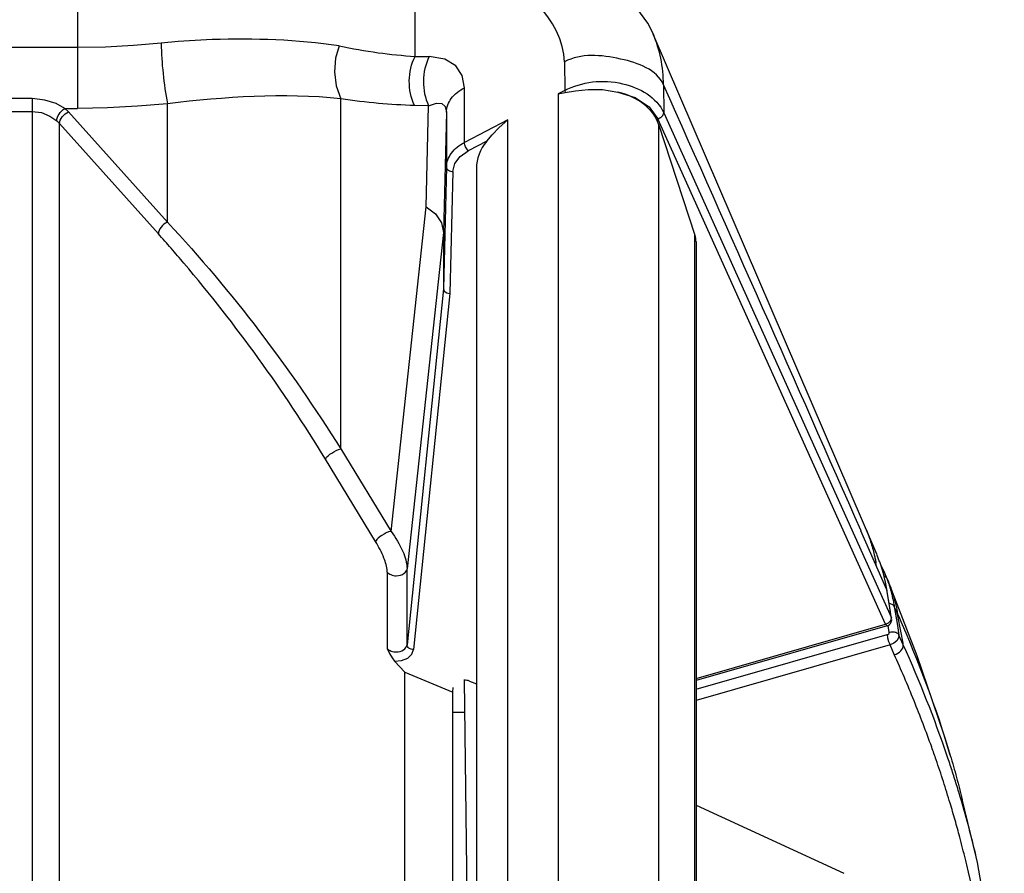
# Paper-space layout 'Sheet' of a CAD drawing. Header units: inches. Extents: x 0.2 to 10.8, y 0.2 to 8.3.
# Tile 421 of 545: x 7.864 to 8.048, y 5.277 to 5.436. Entities that reach past the tile are written whole.
import ezdxf

# ---------------------------------------------------------------- set-up
doc = ezdxf.new("R2010")
doc.units = ezdxf.units.IN
doc.header["$MEASUREMENT"] = 0
doc.layers.get('0').update_dxf_attribs({"lineweight": 5})

psp = doc.layouts.new('Sheet')

# ---------------------------------------------------------------- linework, layer by layer
at = {"color": 0, "linetype": 'ByBlock', "lineweight": -3}
for p, q in [((7.87518477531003, 5.453578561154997), (7.87518477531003, 5.419666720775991)), ((7.938029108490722, 5.429338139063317), (7.938029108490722, 5.444728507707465)), ((8.023889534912, 5.336681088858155), (7.982328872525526, 5.433464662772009)), ((7.875184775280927, 5.430980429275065), (7.54457018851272, 5.430980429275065)), ((7.938029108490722, 5.429338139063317), (7.94065517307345, 5.429283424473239)), ((7.965786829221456, 5.428326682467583), (7.965846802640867, 5.422975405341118)), ((7.98422119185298, 5.424057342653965), (7.984264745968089, 5.418849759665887)), ((7.947180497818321, 5.413306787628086), (7.947180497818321, 5.423466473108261)), ((7.964639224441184, 5.422349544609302), (7.96463920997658, 5.207618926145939)), ((7.965846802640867, 5.422975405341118), (7.964639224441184, 5.422349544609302)), ((7.964639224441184, 5.422349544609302), (7.965906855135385, 5.422597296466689)), ((7.96584732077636, 5.422975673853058), (7.965901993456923, 5.422615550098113)), ((7.866782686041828, 5.421475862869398), (7.552972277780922, 5.421475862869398)), ((7.866782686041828, 5.421475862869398), (7.866782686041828, 5.146248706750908)), ((7.891939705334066, 5.398487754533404), (7.891939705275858, 5.420526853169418)), ((7.924200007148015, 5.356265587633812), (7.924200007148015, 5.421457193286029)), ((7.552972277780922, 5.419102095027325), (7.866782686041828, 5.419102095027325)), ((7.872859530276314, 5.419666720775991), (7.873538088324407, 5.419017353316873)), ((7.872859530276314, 5.419666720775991), (7.875184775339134, 5.419666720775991)), ((7.873538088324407, 5.419017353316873), (7.891939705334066, 5.398487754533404)), ((7.940531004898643, 5.420146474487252), (7.937904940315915, 5.420201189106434)), ((7.940061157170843, 5.401360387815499), (7.940531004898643, 5.420146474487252)), ((7.943836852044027, 5.418964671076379), (7.943276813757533, 5.396572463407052)), ((7.943836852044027, 5.418964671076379), (7.943836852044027, 5.408769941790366)), ((7.984267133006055, 5.418850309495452), (8.026618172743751, 5.324836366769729)), ((7.871341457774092, 5.417335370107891), (7.871850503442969, 5.41684822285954)), ((7.871850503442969, 5.146248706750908), (7.871850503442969, 5.41684822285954)), ((7.871850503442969, 5.41684822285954), (7.890252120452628, 5.396318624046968)), ((7.95526583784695, 5.417497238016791), (7.947180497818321, 5.413306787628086)), ((7.95526583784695, 5.206424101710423), (7.95526583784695, 5.417497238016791)), ((8.025503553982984, 5.323640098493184), (7.983145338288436, 5.417738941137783)), ((7.983315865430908, 5.416727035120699), (7.983315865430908, 5.207838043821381)), ((7.983315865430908, 5.416727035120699), (7.99006901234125, 5.39607423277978)), ((7.951330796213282, 5.413535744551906), (7.947903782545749, 5.411759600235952)), ((7.943836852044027, 5.408769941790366), (7.943276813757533, 5.386075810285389)), ((7.945064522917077, 5.407901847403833), (7.944503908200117, 5.385184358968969)), ((7.94941817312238, 5.408520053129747), (7.94941817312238, 5.203842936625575)), ((7.933531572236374, 5.340939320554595), (7.940061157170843, 5.401360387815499)), ((7.943276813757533, 5.396562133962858), (7.936513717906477, 5.33398028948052)), ((7.943276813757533, 5.396572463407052), (7.943276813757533, 5.386075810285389)), ((7.99006901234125, 5.191417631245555), (7.99006901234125, 5.39607423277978)), ((7.990273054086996, 5.394807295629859), (7.990273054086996, 5.190917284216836)), ((7.943276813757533, 5.386075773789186), (7.936513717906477, 5.319847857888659)), ((7.944503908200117, 5.385184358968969), (7.937738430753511, 5.318933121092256)), ((7.924200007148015, 5.356265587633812), (7.933531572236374, 5.340939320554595)), ((7.930650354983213, 5.339050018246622), (7.921318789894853, 5.354376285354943)), ((8.025802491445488, 5.330030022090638), (8.020967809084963, 5.341029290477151)), ((8.024439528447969, 5.33527935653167), (8.02390430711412, 5.336646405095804)), ((8.025024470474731, 5.333500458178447), (8.02445329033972, 5.335244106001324)), ((8.025213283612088, 5.333574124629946), (8.02462608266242, 5.334807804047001)), ((7.93283333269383, 5.333325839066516), (7.93283333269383, 5.319120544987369)), ((7.936513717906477, 5.319847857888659), (7.936513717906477, 5.33398028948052)), ((8.025489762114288, 5.331710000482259), (8.025000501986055, 5.333564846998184)), ((8.025897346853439, 5.331967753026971), (8.025213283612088, 5.333574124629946)), ((8.025618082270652, 5.332578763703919), (8.025270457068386, 5.333441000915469)), ((8.02575661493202, 5.332209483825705), (8.025618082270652, 5.332578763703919)), ((8.025848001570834, 5.329875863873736), (8.02545497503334, 5.331813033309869)), ((8.025896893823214, 5.331967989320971), (8.026066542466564, 5.33156082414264)), ((8.031417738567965, 5.317748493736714), (8.026066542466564, 5.33156082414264)), ((8.026461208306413, 5.326006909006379), (8.025801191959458, 5.330033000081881)), ((8.025847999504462, 5.329875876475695), (8.02580250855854, 5.330030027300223)), ((8.026667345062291, 5.324669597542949), (8.02607831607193, 5.328305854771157)), ((8.027150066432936, 5.326954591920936), (8.027736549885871, 5.323411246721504)), ((8.027918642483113, 5.325202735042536), (8.027151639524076, 5.326950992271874)), ((8.027787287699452, 5.325499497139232), (8.027912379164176, 5.325203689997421)), ((8.027901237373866, 5.324906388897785), (8.027788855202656, 5.325495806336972)), ((7.990273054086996, 5.313566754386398), (8.025503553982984, 5.323640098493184)), ((8.025811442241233, 5.323334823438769), (7.990273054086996, 5.313173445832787)), ((8.025811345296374, 5.323334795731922), (8.025503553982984, 5.323640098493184)), ((8.026226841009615, 5.322134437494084), (8.026019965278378, 5.323430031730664)), ((8.026516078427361, 5.324354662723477), (8.026617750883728, 5.324836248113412)), ((8.026665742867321, 5.324676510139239), (8.02661818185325, 5.324836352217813)), ((8.027736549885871, 5.323411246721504), (8.028023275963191, 5.32162824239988)), ((7.990273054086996, 5.311548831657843), (8.025833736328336, 5.321716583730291)), ((8.028840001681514, 5.319813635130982), (8.02802171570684, 5.321631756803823)), ((8.026367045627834, 5.319790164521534), (7.990273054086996, 5.309470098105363)), ((8.027167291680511, 5.318010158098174), (8.026367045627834, 5.319790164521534)), ((7.934173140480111, 5.316801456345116), (7.936076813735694, 5.314701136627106)), ((7.936076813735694, 5.199381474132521), (7.936076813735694, 5.314701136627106)), ((7.936076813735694, 5.314701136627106), (7.945040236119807, 5.311039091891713)), ((7.948519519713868, 5.204848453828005), (7.947189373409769, 5.313255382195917)), ((7.948132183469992, 5.313067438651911), (7.94941817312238, 5.312542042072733)), ((7.945040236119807, 5.311039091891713), (7.945102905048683, 5.311885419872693)), ((7.945040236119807, 5.200933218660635), (7.945040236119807, 5.311039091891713)), ((7.945040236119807, 5.307262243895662), (7.947186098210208, 5.307262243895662)), ((8.042406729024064, 5.280372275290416), (8.03980310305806, 5.291075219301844)), ((7.990273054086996, 5.289984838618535), (8.01776365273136, 5.277305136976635)), ((8.04265045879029, 5.279329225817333), (8.042405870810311, 5.280373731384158))]:
    psp.add_line(p, q, dxfattribs=at)
for points in [[(7.982337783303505, 5.433443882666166), (7.981341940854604, 5.435525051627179), (7.977057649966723, 5.441422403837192), (7.971354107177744, 5.445826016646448), (7.964388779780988, 5.448613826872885), (7.957055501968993, 5.449579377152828)], [(7.89078419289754, 5.431781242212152), (7.885604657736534, 5.431336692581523), (7.880400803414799, 5.431069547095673), (7.875184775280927, 5.430980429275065)], [(7.900250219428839, 5.432472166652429), (7.897100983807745, 5.432306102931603), (7.893949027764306, 5.432075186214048), (7.89078419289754, 5.431781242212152)], [(7.923889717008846, 5.431284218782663), (7.923214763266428, 5.429023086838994), (7.922989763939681, 5.426473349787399), (7.923298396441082, 5.423883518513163), (7.924200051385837, 5.421457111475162)], [(7.947180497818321, 5.423466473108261), (7.946786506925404, 5.425749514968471), (7.945586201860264, 5.427564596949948), (7.943556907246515, 5.428788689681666), (7.94065517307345, 5.429283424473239)], [(7.965906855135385, 5.422597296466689), (7.967845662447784, 5.422939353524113), (7.970196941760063, 5.423190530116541), (7.972878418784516, 5.423156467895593), (7.975741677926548, 5.422698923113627)], [(7.975741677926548, 5.422698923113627), (7.978983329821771, 5.421666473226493), (7.981538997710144, 5.419947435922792), (7.983145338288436, 5.417738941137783)], [(7.872859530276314, 5.419666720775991), (7.8712176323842, 5.420550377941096), (7.869158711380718, 5.421216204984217), (7.866782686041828, 5.421475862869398)], [(7.891939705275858, 5.420526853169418), (7.886376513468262, 5.420049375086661), (7.880787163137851, 5.4197624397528), (7.875184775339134, 5.419666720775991)], [(7.940531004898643, 5.420146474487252), (7.94200190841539, 5.42065370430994), (7.943001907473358, 5.420585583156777), (7.943614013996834, 5.420034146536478), (7.943836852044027, 5.418964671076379)], [(7.866782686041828, 5.419102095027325), (7.868497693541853, 5.418860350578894), (7.870056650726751, 5.418212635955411), (7.871341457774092, 5.417335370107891)], [(7.871850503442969, 5.41684822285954), (7.871978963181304, 5.417446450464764), (7.872344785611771, 5.418068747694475), (7.872892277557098, 5.418620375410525), (7.873538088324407, 5.419017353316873)], [(7.951330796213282, 5.413535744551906), (7.952358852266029, 5.414750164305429), (7.953666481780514, 5.416113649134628), (7.95526583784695, 5.417497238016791)], [(7.945064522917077, 5.407901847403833), (7.945426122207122, 5.409370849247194), (7.946403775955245, 5.410699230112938), (7.947903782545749, 5.411759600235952)], [(7.940061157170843, 5.401360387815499), (7.941789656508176, 5.400016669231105), (7.942896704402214, 5.398368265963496), (7.943276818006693, 5.396572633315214)], [(7.943276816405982, 5.386075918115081), (7.943449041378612, 5.385631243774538), (7.943898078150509, 5.385310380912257), (7.944503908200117, 5.385184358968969)], [(8.025503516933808, 5.323640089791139), (8.026102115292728, 5.323909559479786), (8.026516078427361, 5.324354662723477)], [(8.025811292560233, 5.323334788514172), (8.025937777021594, 5.32338057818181), (8.026203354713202, 5.323540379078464), (8.026438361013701, 5.323778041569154), (8.026609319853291, 5.324088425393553), (8.026679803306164, 5.324454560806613), (8.026665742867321, 5.324676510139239)], [(8.025833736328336, 5.321716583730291), (8.025905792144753, 5.321130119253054), (8.02610007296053, 5.320412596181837), (8.0263669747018, 5.319790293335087)], [(8.02802171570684, 5.321631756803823), (8.027959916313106, 5.321095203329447), (8.027650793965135, 5.320580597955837), (8.027089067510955, 5.320104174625), (8.026367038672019, 5.319790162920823)], [(7.93283333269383, 5.319120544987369), (7.933272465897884, 5.318210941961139), (7.933720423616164, 5.317411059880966), (7.934173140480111, 5.316801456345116)], [(7.934173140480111, 5.316801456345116), (7.935497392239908, 5.316905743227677), (7.936635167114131, 5.317366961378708), (7.937413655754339, 5.318086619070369), (7.937738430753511, 5.318933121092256)], [(8.03756543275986, 5.299267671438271), (8.036365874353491, 5.303198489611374), (8.031417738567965, 5.317748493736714)], [(8.047629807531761, 5.236285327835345), (8.046369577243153, 5.257929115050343), (8.04265045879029, 5.279329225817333)]]:
    psp.add_lwpolyline(points, dxfattribs=at)
for centre, radius, start, end in [((-9.356099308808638, -2.301268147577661), 18.9833461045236, 23.73951834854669, 24.01355308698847), ((7.994632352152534, 5.329945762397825), 0.0295644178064, 8.848321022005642, 9.935919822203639), ((7.817655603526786, 5.224493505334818), 0.2316992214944, 18.77876157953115, 24.29299198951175), ((7.845962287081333, 5.232537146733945), 0.2001162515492, 13.38769353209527, 13.69501703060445)]:
    psp.add_arc(centre, radius, start, end, dxfattribs=at)
for centre, major_axis, ratio, start_param, end_param in [((7.971621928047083, 5.414678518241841), (0.011998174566, 0.0002960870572), 0.706891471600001, 0.2088950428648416, 1.202912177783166), ((7.963404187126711, 5.408692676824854), (0.0139838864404, 0.0003450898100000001), 0.7068914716, 2.59502175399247, 3.124149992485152), ((7.982273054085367, 5.394708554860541), (0.007998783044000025, 0.0001973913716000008), 0.7068914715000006, -0.0174426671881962, 0.2088950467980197), ((7.947106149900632, 5.311835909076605), (0.002005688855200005, 4.949573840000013e-05), 0.7068914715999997, 1.016442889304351, 1.553353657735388)]:
    psp.add_ellipse(centre, major_axis=major_axis, ratio=ratio, start_param=start_param, end_param=end_param, dxfattribs=at)
for points in [[(7.965787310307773, 5.428326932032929), (7.965657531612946, 5.435892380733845), (7.957406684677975, 5.444340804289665), (7.949841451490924, 5.444482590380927)], [(7.923889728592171, 5.431284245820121), (7.916088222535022, 5.432468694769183), (7.908133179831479, 5.43269493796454), (7.900245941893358, 5.432454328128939)], [(7.924200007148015, 5.421457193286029), (7.913497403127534, 5.422546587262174), (7.902622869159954, 5.42179276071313), (7.891939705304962, 5.420526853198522)], [(7.891936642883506, 5.39848632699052), (7.904004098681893, 5.385521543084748), (7.914814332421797, 5.371287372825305), (7.924197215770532, 5.356265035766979)], [(7.921318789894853, 5.354376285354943), (7.913559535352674, 5.36720274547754), (7.904691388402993, 5.379405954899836), (7.895003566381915, 5.390845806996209)], [(8.027918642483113, 5.325202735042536), (8.031652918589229, 5.316752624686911), (8.034946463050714, 5.308080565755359), (8.03757478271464, 5.299223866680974)], [(8.045861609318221, 5.235001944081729), (8.045861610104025, 5.24972844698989), (8.04405024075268, 5.264545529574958), (8.040640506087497, 5.27887185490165)]]:
    psp.add_open_spline(points, degree=3, dxfattribs=at)
for points, knots in [([(7.984223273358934, 5.424057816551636), (7.984200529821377, 5.425706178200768), (7.983886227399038, 5.428917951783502), (7.982951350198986, 5.43201363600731), (7.982338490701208, 5.433447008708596)], [0, 0, 0, 0, 0.513971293, 1, 1, 1, 1]), ([(7.890784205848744, 5.431781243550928), (7.890784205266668, 5.429898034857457), (7.891076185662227, 5.426128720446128), (7.891557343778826, 5.422379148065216), (7.891939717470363, 5.420526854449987)], [0, 0, 0, 0, 0.498921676, 1, 1, 1, 1]), ([(7.923889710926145, 5.431284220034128), (7.926285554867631, 5.430784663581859), (7.930978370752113, 5.429960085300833), (7.935719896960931, 5.429476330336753), (7.938029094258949, 5.429338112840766)], [0, 0, 0, 0, 0.5140778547, 1, 1, 1, 1]), ([(7.98422119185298, 5.424057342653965), (7.982965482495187, 5.426888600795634), (7.975735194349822, 5.429464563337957), (7.968893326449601, 5.429923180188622), (7.965787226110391, 5.428323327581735)], [0, 0, 0, 0, 0.4699082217, 1, 1, 1, 1]), ([(7.937904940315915, 5.420201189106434), (7.937225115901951, 5.421604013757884), (7.936606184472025, 5.424786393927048), (7.937313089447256, 5.427948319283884), (7.938029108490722, 5.429338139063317)], [0, 0, 0, 0, 0.4992714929, 1, 1, 1, 1]), ([(7.94065517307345, 5.429283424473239), (7.939939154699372, 5.42789360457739), (7.939232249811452, 5.424731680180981), (7.939851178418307, 5.421549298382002), (7.940531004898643, 5.420146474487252)], [0, 0, 0, 0, 0.5007284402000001, 1, 1, 1, 1]), ([(7.965846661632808, 5.422975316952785), (7.969054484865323, 5.424636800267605), (7.976189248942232, 5.425565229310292), (7.982984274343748, 5.42169903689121), (7.984267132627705, 5.418850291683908)], [0, 0, 0, 0, 0.5362408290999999, 1, 1, 1, 1]), ([(7.943836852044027, 5.418964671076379), (7.943858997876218, 5.419861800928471), (7.944627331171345, 5.421799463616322), (7.946250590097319, 5.422996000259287), (7.947180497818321, 5.423466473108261)], [0, 0, 0, 0, 0.4626859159, 1, 1, 1, 1]), ([(7.937904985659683, 5.420201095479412), (7.935666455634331, 5.420247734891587), (7.93107995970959, 5.420517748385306), (7.926522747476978, 5.421093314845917), (7.924200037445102, 5.421457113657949)], [0, 0, 0, 0, 0.4877983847, 1, 1, 1, 1]), ([(7.871341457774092, 5.417335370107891), (7.871341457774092, 5.417783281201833), (7.871750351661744, 5.418707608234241), (7.87242862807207, 5.419405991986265), (7.872859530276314, 5.419666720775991)], [0, 0, 0, 0, 0.4707153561, 1, 1, 1, 1]), ([(7.983145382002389, 5.417738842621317), (7.983440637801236, 5.417808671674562), (7.98395254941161, 5.418066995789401), (7.98427078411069, 5.418600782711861), (7.98426718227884, 5.418850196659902)], [0, 0, 0, 0, 0.5488033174, 1, 1, 1, 1]), ([(7.943836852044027, 5.408769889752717), (7.943859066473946, 5.409670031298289), (7.944640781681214, 5.411607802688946), (7.946250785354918, 5.412826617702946), (7.947180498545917, 5.41330673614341)], [0, 0, 0, 0, 0.4625151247, 1, 1, 1, 1]), ([(7.947903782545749, 5.411759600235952), (7.947690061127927, 5.411968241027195), (7.947377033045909, 5.412464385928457), (7.947185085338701, 5.413028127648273), (7.947180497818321, 5.413306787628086)], [0, 0, 0, 0, 0.517301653, 1, 1, 1, 1]), ([(7.943836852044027, 5.408769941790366), (7.943836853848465, 5.408532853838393), (7.944204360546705, 5.408018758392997), (7.944763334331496, 5.407901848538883), (7.945064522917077, 5.407901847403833)], [0, 0, 0, 0, 0.4404575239, 1, 1, 1, 1]), ([(7.891939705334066, 5.398487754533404), (7.891476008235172, 5.398279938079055), (7.89071738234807, 5.397671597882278), (7.890252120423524, 5.396757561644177), (7.890252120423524, 5.396318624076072)], [0, 0, 0, 0, 0.5365329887, 1, 1, 1, 1]), ([(7.895003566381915, 5.390845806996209), (7.894217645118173, 5.391773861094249), (7.892644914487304, 5.393607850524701), (7.891049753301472, 5.395422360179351), (7.890252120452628, 5.396318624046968)], [0, 0, 0, 0, 0.5033794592, 1, 1, 1, 1]), ([(7.921318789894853, 5.354376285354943), (7.921546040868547, 5.354875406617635), (7.922571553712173, 5.355579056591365), (7.923591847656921, 5.356162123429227), (7.924200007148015, 5.356265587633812)], [0, 0, 0, 0, 0.4706186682, 1, 1, 1, 1]), ([(7.933531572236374, 5.340939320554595), (7.93292341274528, 5.34083585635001), (7.931903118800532, 5.340252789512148), (7.930877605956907, 5.339549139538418), (7.930650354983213, 5.339050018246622)], [0, 0, 0, 0, 0.5293813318, 1, 1, 1, 1]), ([(7.933531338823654, 5.340939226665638), (7.934389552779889, 5.339768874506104), (7.93571417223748, 5.337588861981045), (7.936515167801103, 5.335078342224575), (7.936513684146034, 5.333979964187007)], [0, 0, 0, 0, 0.5692079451, 1, 1, 1, 1]), ([(8.021860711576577, 5.341422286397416), (8.022195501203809, 5.340641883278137), (8.022797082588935, 5.339045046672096), (8.023253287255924, 5.337400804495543), (8.023445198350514, 5.336567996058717)], [0, 0, 0, 0, 0.4984005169, 1, 1, 1, 1]), ([(7.932829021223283, 5.333498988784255), (7.932787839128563, 5.334348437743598), (7.932170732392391, 5.336296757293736), (7.931248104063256, 5.338068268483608), (7.930650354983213, 5.339050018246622)], [0, 0, 0, 0, 0.425254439, 1, 1, 1, 1]), ([(8.023445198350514, 5.336567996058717), (8.023503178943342, 5.336316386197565), (8.023612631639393, 5.335810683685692), (8.023708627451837, 5.335302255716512), (8.02375334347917, 5.335047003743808)], [0, 0, 0, 0, 0.4990961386, 1, 1, 1, 1]), ([(7.932833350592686, 5.333325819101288), (7.932833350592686, 5.333354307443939), (7.932832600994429, 5.333412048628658), (7.932830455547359, 5.333469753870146), (7.932829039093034, 5.333498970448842)], [0, 0, 0, 0, 0.4933967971, 1, 1, 1, 1]), ([(7.93283333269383, 5.333325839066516), (7.933005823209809, 5.333133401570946), (7.933537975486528, 5.332783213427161), (7.934163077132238, 5.332669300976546), (7.934520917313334, 5.332669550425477)], [0, 0, 0, 0, 0.4193436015, 1, 1, 1, 1]), ([(7.934520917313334, 5.332669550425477), (7.935034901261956, 5.33266990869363), (7.935928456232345, 5.332873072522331), (7.936479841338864, 5.333648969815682), (7.936513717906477, 5.33398028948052)], [0, 0, 0, 0, 0.6068065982, 1, 1, 1, 1]), ([(8.02535857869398, 5.332622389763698), (8.025391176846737, 5.332604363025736), (8.025453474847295, 5.332565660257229), (8.025511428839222, 5.332520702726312), (8.025538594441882, 5.332497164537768)], [0, 0, 0, 0, 0.5089205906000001, 1, 1, 1, 1]), ([(8.025538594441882, 5.332497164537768), (8.025586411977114, 5.332455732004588), (8.025670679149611, 5.332367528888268), (8.02573392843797, 5.332262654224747), (8.02575661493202, 5.332209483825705)], [0, 0, 0, 0, 0.5225579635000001, 1, 1, 1, 1]), ([(8.025755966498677, 5.332210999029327), (8.025860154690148, 5.331928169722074), (8.026059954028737, 5.331358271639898), (8.026241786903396, 5.330782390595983), (8.0263283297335, 5.330492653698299)], [0, 0, 0, 0, 0.4991914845, 1, 1, 1, 1]), ([(8.026066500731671, 5.331560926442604), (8.026215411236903, 5.3311955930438), (8.026498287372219, 5.330458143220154), (8.026750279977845, 5.329709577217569), (8.026868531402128, 5.329332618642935)], [0, 0, 0, 0, 0.49964845, 1, 1, 1, 1]), ([(8.0263283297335, 5.330492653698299), (8.026414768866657, 5.330203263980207), (8.026578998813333, 5.329620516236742), (8.0267251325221, 5.329032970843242), (8.02679381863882, 5.328737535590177)], [0, 0, 0, 0, 0.4989334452, 1, 1, 1, 1]), ([(8.02679381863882, 5.328737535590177), (8.02686248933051, 5.328442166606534), (8.026991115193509, 5.327847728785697), (8.02710160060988, 5.327249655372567), (8.027152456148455, 5.32694908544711)], [0, 0, 0, 0, 0.4986882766, 1, 1, 1, 1]), ([(8.026868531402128, 5.329332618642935), (8.027064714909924, 5.328707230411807), (8.0274152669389, 5.327438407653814), (8.027678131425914, 5.326148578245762), (8.027787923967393, 5.325498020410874)], [0, 0, 0, 0, 0.4983576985, 1, 1, 1, 1]), ([(8.026229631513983, 5.327547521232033), (8.026435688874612, 5.327521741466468), (8.026804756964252, 5.327394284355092), (8.027084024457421, 5.327106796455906), (8.027151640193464, 5.32695099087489)], [0, 0, 0, 0, 0.5500901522, 1, 1, 1, 1]), ([(8.028840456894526, 5.319812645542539), (8.028688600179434, 5.32066183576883), (8.028380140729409, 5.322360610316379), (8.028062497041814, 5.32405769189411), (8.027901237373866, 5.324906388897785)], [0, 0, 0, 0, 0.499646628, 1, 1, 1, 1]), ([(8.025833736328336, 5.321716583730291), (8.025943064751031, 5.321733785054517), (8.02612541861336, 5.321836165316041), (8.026249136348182, 5.322044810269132), (8.026226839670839, 5.322134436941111)], [0, 0, 0, 0, 0.5451034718, 1, 1, 1, 1]), ([(8.026226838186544, 5.322134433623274), (8.026338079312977, 5.322178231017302), (8.026579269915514, 5.322240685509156), (8.026827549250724, 5.32225761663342), (8.02695506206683, 5.322252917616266)], [0, 0, 0, 0, 0.4837208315, 1, 1, 1, 1]), ([(8.02695506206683, 5.322252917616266), (8.027073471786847, 5.322248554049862), (8.027303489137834, 5.322217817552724), (8.02751744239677, 5.322125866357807), (8.027612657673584, 5.322068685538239)], [0, 0, 0, 0, 0.5161711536, 1, 1, 1, 1]), ([(8.027612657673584, 5.322068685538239), (8.027704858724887, 5.322013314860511), (8.027865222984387, 5.32188663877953), (8.027984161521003, 5.321718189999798), (8.028021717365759, 5.321631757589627)], [0, 0, 0, 0, 0.5329816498, 1, 1, 1, 1]), ([(7.934520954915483, 5.318500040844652), (7.934990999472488, 5.318505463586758), (7.935855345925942, 5.318717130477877), (7.936475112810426, 5.319469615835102), (7.936513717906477, 5.319847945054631)], [0, 0, 0, 0, 0.5527900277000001, 1, 1, 1, 1]), ([(7.937738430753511, 5.318933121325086), (7.937434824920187, 5.318944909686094), (7.936878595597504, 5.319088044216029), (7.93651374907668, 5.319607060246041), (7.936513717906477, 5.319847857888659)], [0, 0, 0, 0, 0.5578711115, 1, 1, 1, 1]), ([(8.027167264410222, 5.318011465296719), (8.027618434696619, 5.318115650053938), (8.028425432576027, 5.318514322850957), (8.028901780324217, 5.319411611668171), (8.028838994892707, 5.319813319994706)], [0, 0, 0, 0, 0.5324610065, 1, 1, 1, 1]), ([(7.932833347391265, 5.319120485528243), (7.933028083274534, 5.31890761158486), (7.933582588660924, 5.318590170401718), (7.934197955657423, 5.318496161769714), (7.934520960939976, 5.318499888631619)], [0, 0, 0, 0, 0.4717776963, 1, 1, 1, 1]), ([(8.034128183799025, 5.300757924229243), (8.03308887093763, 5.303668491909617), (8.030879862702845, 5.309466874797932), (8.028441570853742, 5.315172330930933), (8.027165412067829, 5.318011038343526)], [0, 0, 0, 0, 0.498242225, 1, 1, 1, 1]), ([(8.034939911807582, 5.298443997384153), (8.034806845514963, 5.298830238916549), (8.034538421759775, 5.299602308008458), (8.034265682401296, 5.300372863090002), (8.034128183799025, 5.300757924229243)], [0, 0, 0, 0, 0.4997838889, 1, 1, 1, 1]), ([(8.037552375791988, 5.290342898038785), (8.037144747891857, 5.291699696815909), (8.036300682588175, 5.294408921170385), (8.035402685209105, 5.297100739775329), (8.034939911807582, 5.298443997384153)], [0, 0, 0, 0, 0.4992897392, 1, 1, 1, 1]), ([(8.038742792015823, 5.29377304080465), (8.038467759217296, 5.294660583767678), (8.037905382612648, 5.296433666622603), (8.03731986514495, 5.298199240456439), (8.037021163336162, 5.299080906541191)], [0, 0, 0, 0, 0.4995401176, 1, 1, 1, 1]), ([(8.03757478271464, 5.299223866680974), (8.037979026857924, 5.297861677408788), (8.038757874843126, 5.29512818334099), (8.03947642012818, 5.292378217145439), (8.039820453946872, 5.290999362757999)], [0, 0, 0, 0, 0.499961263, 1, 1, 1, 1]), ([(8.039581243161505, 5.290999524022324), (8.039444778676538, 5.291462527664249), (8.039168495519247, 5.292388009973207), (8.038885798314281, 5.293311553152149), (8.038742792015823, 5.29377304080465)], [0, 0, 0, 0, 0.4997712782, 1, 1, 1, 1]), ([(8.039339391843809, 5.284034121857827), (8.039058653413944, 5.285089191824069), (8.038479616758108, 5.28719693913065), (8.03786713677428, 5.289295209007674), (8.037552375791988, 5.290342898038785)], [0, 0, 0, 0, 0.4995039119, 1, 1, 1, 1]), ([(8.042405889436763, 5.280373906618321), (8.041983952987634, 5.282154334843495), (8.041089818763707, 5.285709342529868), (8.040100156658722, 5.289238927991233), (8.039581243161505, 5.290999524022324)], [0, 0, 0, 0, 0.4992178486, 1, 1, 1, 1]), ([(8.040389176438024, 5.279915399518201), (8.040221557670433, 5.280603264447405), (8.039878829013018, 5.2819780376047), (8.039521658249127, 5.283349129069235), (8.039339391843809, 5.284034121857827)], [0, 0, 0, 0, 0.4997055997, 1, 1, 1, 1])]:
    psp.add_open_spline(points, degree=3, knots=knots, dxfattribs=at)

doc.saveas('drawing.dxf')
